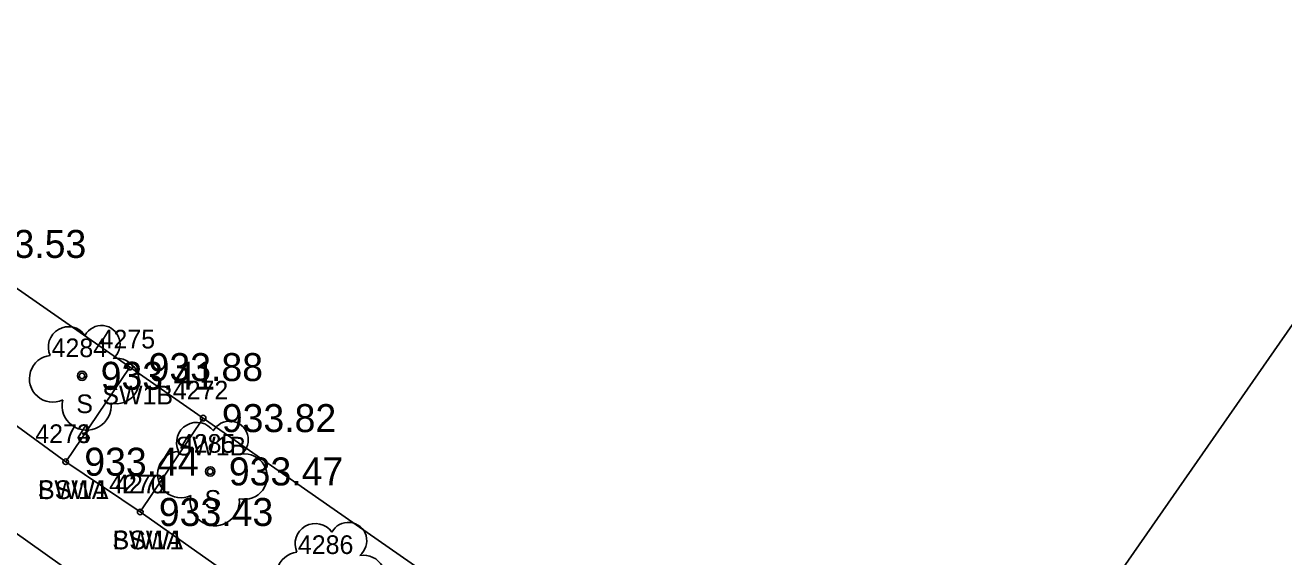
# Model space of a CAD drawing. Extents: x 1575382 to 1578175, y 1099175 to 1101955.
# Drawn here: x 1577150.6 to 1577218.2, y 1101467.8 to 1101496.3 of the extents above; entities that cross this region are included whole.
import ezdxf

# ---------------------------------------------------------------- set-up
doc = ezdxf.new("R2010")
doc.units = 0
for name, color, linetype in [('RD_EX_Bldg', 7, 'Continuous'), ('RD_EX_Conc', 7, 'Continuous'), ('RD_EX_Conc_txCode', 7, 'Continuous'), ('RD_EX_TX_Conc_ELEV', 7, 'Continuous'), ('RD_EX_TX_VEG_ELEV', 7, 'Continuous'), ('RD_EX_VEG', 7, 'Continuous'), ('RD_EX_VEG_txCode', 7, 'Continuous'), ('RD_SMD_Locator', 7, 'Continuous')]:
    doc.layers.add(name, color=color, linetype=linetype)

msp = doc.modelspace()

# ---------------------------------------------------------------- linework, layer by layer
at = {"layer": 'RD_EX_Bldg'}
msp.add_lwpolyline([(1577065.046, 1101541.491), (1577197.19, 1101449.477), (1577236.385, 1101505.767), (1577104.082, 1101597.552), (1577065.046, 1101541.491)], dxfattribs=at)
at = {"layer": 'RD_EX_Conc'}
for p, q in [((1577152.82, 1101472.9), (1577156.27, 1101477.97)), ((1577156.819, 1101470.205), (1577160.196, 1101475.236))]:
    msp.add_line(p, q, dxfattribs=at)
for points in [[(1577326.739, 1101405.232), (1577316.348, 1101381.047), (1577314.702, 1101377.446), (1577312.765, 1101373.034), (1577307.574, 1101368.224), (1577302.647, 1101367.838), (1577295.881, 1101371.65), (1577262.958, 1101394.891), (1577234.439, 1101415.011), (1577222.087, 1101423.725), (1577202.935, 1101437.614), (1577200.917, 1101438.921), (1577194.112, 1101443.955), (1577177.581, 1101455.534), (1577173.583, 1101458.393), (1577156.819, 1101470.205), (1577152.82, 1101472.9), (1577143.368, 1101479.788), (1577139.034, 1101482.935)], [(1577190.328, 1101434.146), (1577198.07, 1101434.863), (1577191.271, 1101439.937), (1577179.212, 1101448.426), (1577136.216, 1101478.959)]]:
    msp.add_lwpolyline(points, dxfattribs=at)
at = {"layer": 'RD_EX_VEG'}
for centre in [(1577153.697, 1101477.504), (1577160.574, 1101472.379)]:
    msp.add_circle(centre, 0.25, dxfattribs=at)
for centre, radius, start, end in [((1577152.976, 1101479.052), 1.084, 34.97629, 204.75602), ((1577154.742, 1101479.206), 0.995, 308.76261, 152.04674), ((1577152.133, 1101477.349), 1.257, 96.45179, 294.73401), ((1577155.537, 1101477.225), 1.218, 256.56668, 98.10463), ((1577153.943, 1101475.908), 1.318, 166.88266, 5.75893), ((1577159.853, 1101473.926), 1.084, 34.97629, 204.75602), ((1577161.619, 1101474.081), 0.995, 308.76261, 152.04674), ((1577159.01, 1101472.223), 1.257, 96.45179, 294.73401), ((1577162.413, 1101472.1), 1.218, 256.56668, 98.10463), ((1577160.819, 1101470.783), 1.318, 166.88266, 5.75893), ((1577166.21, 1101468.501), 1.084, 34.97629, 204.75602), ((1577167.976, 1101468.656), 0.995, 308.76261, 152.04674), ((1577165.367, 1101466.798), 1.257, 96.45179, 294.73401), ((1577168.771, 1101466.675), 1.218, 256.56668, 98.10463)]:
    msp.add_arc(centre, radius, start, end, dxfattribs=at)
at = {"layer": 'RD_SMD_Locator'}
for centre in [(1577153.697, 1101477.504), (1577156.27, 1101477.97), (1577160.196, 1101475.236), (1577152.82, 1101472.9), (1577152.82, 1101472.9), (1577160.574, 1101472.379), (1577156.819, 1101470.205), (1577156.819, 1101470.205)]:
    msp.add_circle(centre, 0.15, dxfattribs=at)

# ---------------------------------------------------------------- texts
at = {"layer": 'RD_EX_Conc_txCode'}
for s, p in [('4275', (1577154.64, 1101478.97)), ('SW1B', (1577154.789, 1101475.97)), ('4272', (1577158.566, 1101476.236)), ('4273', (1577151.19, 1101473.9)), ('4274', (1577151.19, 1101473.9)), ('SW1B', (1577158.716, 1101473.236)), ('SW1A', (1577151.324, 1101470.9)), ('BSW1', (1577151.34, 1101470.9)), ('4270', (1577155.15, 1101471.205)), ('4271', (1577155.473, 1101471.205)), ('SW1A', (1577155.323, 1101468.205)), ('BSW1', (1577155.339, 1101468.205))]:
    msp.add_text(s, height=1, dxfattribs=at).set_placement(p)
at = {"layer": 'RD_EX_TX_Conc_ELEV'}
for s, p in [('933.53', (1577147.79, 1101483.821)), ('933.88', (1577157.27, 1101477.22)), ('933.82', (1577161.196, 1101474.486)), ('933.44', (1577153.82, 1101472.15)), ('933.44', (1577153.82, 1101472.15)), ('933.43', (1577157.819, 1101469.455)), ('933.43', (1577157.819, 1101469.455))]:
    msp.add_text(s, height=1.5, dxfattribs=at).set_placement(p)
at = {"layer": 'RD_EX_TX_VEG_ELEV'}
for s, p in [('933.41', (1577154.697, 1101476.754)), ('933.47', (1577161.574, 1101471.629))]:
    msp.add_text(s, height=1.5, dxfattribs=at).set_placement(p)
at = {"layer": 'RD_EX_VEG_txCode'}
for s, p in [('4284', (1577152.067, 1101478.504)), ('S', (1577153.39, 1101475.504)), ('4285', (1577158.944, 1101473.379)), ('S', (1577160.267, 1101470.379)), ('4286', (1577165.277, 1101467.954))]:
    msp.add_text(s, height=1, dxfattribs=at).set_placement(p)

doc.saveas('drawing.dxf')
